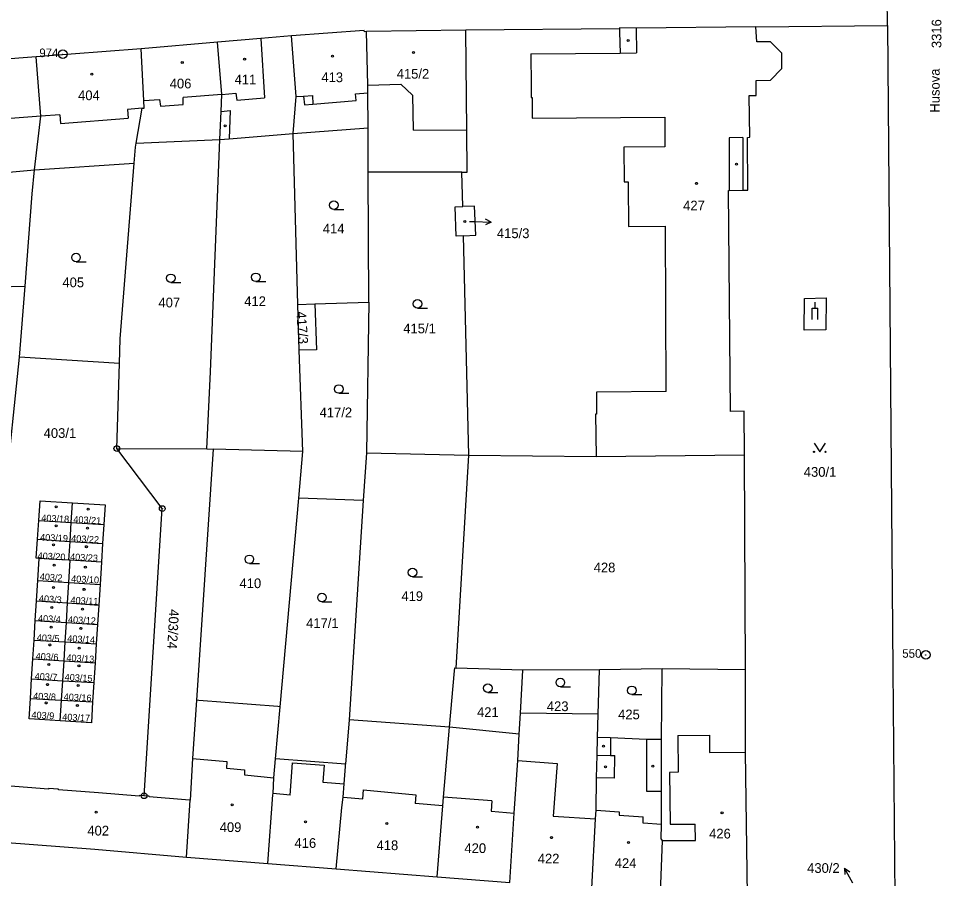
# Model space of a CAD drawing. Extents: x -733394 to -722299, y -1082822 to -1075049.
# Drawn here: x -728637.6 to -728476.2, y -1079569.2 to -1079418.8 of the extents above; entities that cross this region are included whole.
import ezdxf

# ---------------------------------------------------------------- set-up
doc = ezdxf.new("R2010")
doc.units = 0
for name, color, linetype in [('Hranice parcel', 7, 'Continuous'), ('Parcelní čísla', 7, 'Continuous'), ('Pop  PČ popisy', 7, 'Continuous'), ('Vnitřní kresba', 7, 'Continuous'), ('Značky bodu BP', 7, 'Continuous'), ('Značky budov', 7, 'Continuous'), ('Značky kultur', 7, 'Continuous')]:
    doc.layers.add(name, color=color, linetype=linetype)

msp = doc.modelspace()

# ---------------------------------------------------------------- linework, layer by layer
at = {"layer": 'Hranice parcel'}
for p, q in [((-728485.66, -1079420.06), (-728485.82, -1079402.66)), ((-728559.4, -1079420.9), (-728576.75, -1079421.14)), ((-728508.67, -1079420.28), (-728485.66, -1079420.06)), ((-728616.13, -1079424.16), (-728634.52, -1079425.57)), ((-728602.79, -1079422.96), (-728616.13, -1079424.16)), ((-728634.52, -1079425.57), (-728654.14, -1079427.05)), ((-728589.55, -1079438.98), (-728576.48, -1079437.94)), ((-728576.45, -1079445.7), (-728576.48, -1079437.94)), ((-728617.04, -1079440.66), (-728602.37, -1079440)), ((-728588.78, -1079468.84), (-728589.55, -1079438.98)), ((-728634.81, -1079445.33), (-728617.35, -1079444.17)), ((-728654.62, -1079447), (-728634.81, -1079445.33)), ((-728576.35, -1079468.45), (-728576.45, -1079445.7)), ((-728560.08, -1079445.7), (-728576.45, -1079445.7)), ((-728559.94, -1079451.73), (-728560.08, -1079445.7)), ((-728558.89, -1079495.22), (-728559.81, -1079456.83)), ((-728655.81, -1079466.1), (-728636.42, -1079465.62)), ((-728637.45, -1079478.04), (-728636.42, -1079465.62)), ((-728588.78, -1079468.84), (-728585.79, -1079468.75)), ((-728588.5, -1079476.85), (-728588.78, -1079468.84)), ((-728585.79, -1079468.75), (-728576.35, -1079468.45)), ((-728576.35, -1079468.45), (-728576.78, -1079494.77)), ((-728587.88, -1079494.56), (-728588.5, -1079476.85)), ((-728639.95, -1079502.32), (-728637.45, -1079478.04)), ((-728619.91, -1079479.16), (-728637.45, -1079478.04)), ((-728620.41, -1079494.03), (-728619.91, -1079479.16)), ((-728620.41, -1079494.03), (-728604.67, -1079494.08)), ((-728603.57, -1079494.14), (-728606.5, -1079538.03)), ((-728604.67, -1079494.08), (-728603.57, -1079494.14)), ((-728587.88, -1079494.56), (-728603.57, -1079494.14)), ((-728588.6, -1079502.69), (-728587.88, -1079494.56)), ((-728576.78, -1079494.77), (-728577.32, -1079503.13)), ((-728576.78, -1079494.77), (-728558.89, -1079495.22)), ((-728561.08, -1079532.42), (-728558.89, -1079495.22)), ((-728510.47, -1079532.73), (-728510.65, -1079495.14)), ((-728591.83, -1079539.19), (-728588.6, -1079502.69)), ((-728577.32, -1079503.13), (-728588.6, -1079502.69)), ((-728577.32, -1079503.13), (-728579.77, -1079541.44)), ((-728628.36, -1079506.97), (-728628.14, -1079503.53)), ((-728634.26, -1079509.9), (-728634.05, -1079506.6)), ((-728634.05, -1079506.6), (-728628.36, -1079506.97)), ((-728628.58, -1079510.27), (-728628.36, -1079506.97)), ((-728628.36, -1079506.97), (-728622.67, -1079507.34)), ((-728622.67, -1079507.34), (-728622.89, -1079510.64)), ((-728634.26, -1079509.9), (-728628.58, -1079510.27)), ((-728628.79, -1079513.56), (-728628.58, -1079510.27)), ((-728628.58, -1079510.27), (-728622.89, -1079510.64)), ((-728622.89, -1079510.64), (-728623.1, -1079513.89)), ((-728634.22, -1079517.13), (-728633.98, -1079513.23)), ((-728628.79, -1079513.56), (-728633.98, -1079513.23)), ((-728628.54, -1079513.56), (-728628.79, -1079513.56)), ((-728628.78, -1079517.46), (-728628.54, -1079513.56)), ((-728623.1, -1079513.89), (-728628.54, -1079513.56)), ((-728623.1, -1079513.89), (-728623.34, -1079517.79)), ((-728634.44, -1079520.68), (-728634.22, -1079517.13)), ((-728634.22, -1079517.13), (-728628.78, -1079517.46)), ((-728629.01, -1079521.03), (-728628.78, -1079517.46)), ((-728628.78, -1079517.46), (-728623.34, -1079517.79)), ((-728623.34, -1079517.79), (-728623.57, -1079521.39)), ((-728634.66, -1079524.12), (-728634.44, -1079520.68)), ((-728634.44, -1079520.68), (-728629.01, -1079521.03)), ((-728629.22, -1079524.45), (-728629.01, -1079521.03)), ((-728629.01, -1079521.03), (-728623.57, -1079521.39)), ((-728623.57, -1079521.39), (-728623.78, -1079524.78)), ((-728634.87, -1079527.52), (-728634.66, -1079524.12)), ((-728634.66, -1079524.12), (-728629.22, -1079524.45)), ((-728629.44, -1079527.85), (-728629.22, -1079524.45)), ((-728629.22, -1079524.45), (-728623.78, -1079524.78)), ((-728623.78, -1079524.78), (-728623.99, -1079528.18)), ((-728635.08, -1079530.81), (-728634.87, -1079527.52)), ((-728634.87, -1079527.52), (-728629.44, -1079527.85)), ((-728629.64, -1079531.14), (-728629.44, -1079527.85)), ((-728629.44, -1079527.85), (-728623.99, -1079528.18)), ((-728623.99, -1079528.18), (-728624.2, -1079531.48)), ((-728635.3, -1079534.31), (-728635.08, -1079530.81)), ((-728635.08, -1079530.81), (-728629.64, -1079531.14)), ((-728629.86, -1079534.62), (-728629.64, -1079531.14)), ((-728629.64, -1079531.14), (-728624.2, -1079531.48)), ((-728624.2, -1079531.48), (-728624.42, -1079534.93)), ((-728549.41, -1079532.79), (-728561.08, -1079532.42)), ((-728549.84, -1079540.31), (-728549.41, -1079532.79)), ((-728536, -1079532.71), (-728549.41, -1079532.79)), ((-728536.25, -1079540.48), (-728536, -1079532.71)), ((-728525.06, -1079532.53), (-728536, -1079532.71)), ((-728525.16, -1079544.92), (-728525.06, -1079532.53)), ((-728510.47, -1079532.73), (-728525.06, -1079532.53)), ((-728635.52, -1079537.75), (-728635.3, -1079534.31)), ((-728635.3, -1079534.31), (-728629.86, -1079534.62)), ((-728630.07, -1079538.04), (-728629.86, -1079534.62)), ((-728629.86, -1079534.62), (-728624.42, -1079534.93)), ((-728624.42, -1079534.93), (-728624.63, -1079538.32)), ((-728635.52, -1079537.75), (-728630.07, -1079538.04)), ((-728630.3, -1079541.63), (-728630.07, -1079538.04)), ((-728630.07, -1079538.04), (-728624.63, -1079538.32)), ((-728592.64, -1079548.3), (-728591.83, -1079539.19)), ((-728550.05, -1079543.95), (-728549.84, -1079540.31)), ((-728536.25, -1079540.48), (-728549.84, -1079540.31)), ((-728536.38, -1079544.54), (-728536.25, -1079540.48)), ((-728579.77, -1079541.44), (-728580.4, -1079549.2)), ((-728562.25, -1079542.77), (-728579.77, -1079541.44)), ((-728550.05, -1079543.95), (-728562.25, -1079542.77)), ((-728580.4, -1079549.2), (-728592.64, -1079548.3)), ((-728608.2, -1079565.45), (-728607.61, -1079555.49)), ((-728608.2, -1079565.45), (-728594.02, -1079566.58)), ((-728594.02, -1079566.58), (-728582.05, -1079567.49)), ((-728582.05, -1079567.49), (-728564.42, -1079568.91)), ((-728564.42, -1079568.91), (-728551.7, -1079569.89))]:
    msp.add_line(p, q, dxfattribs=at)
for points in [[(-728576.75, -1079421.14), (-728577.13, -1079421.16), (-728577.15, -1079420.94), (-728589.84, -1079421.9)], [(-728560.08, -1079445.7), (-728559.13, -1079445.7), (-728559.21, -1079438.45), (-728559.4, -1079420.9)], [(-728508.67, -1079420.28), (-728529.62, -1079420.52), (-728532.54, -1079420.47), (-728532.53, -1079420.64), (-728559.4, -1079420.9)], [(-728510.65, -1079495.14), (-728510.73, -1079487.49), (-728513.14, -1079487.55), (-728513.46, -1079448.93), (-728513.33, -1079448.93), (-728510.94, -1079448.87), (-728510.09, -1079448.85), (-728510.13, -1079439.63), (-728509.76, -1079439.62), (-728509.85, -1079432.33), (-728508.65, -1079432.3), (-728508.64, -1079429.71), (-728506.13, -1079429.65), (-728504.16, -1079427.57), (-728504.14, -1079424.89), (-728506.12, -1079422.91), (-728508.52, -1079422.94), (-728508.67, -1079420.28)], [(-728485.66, -1079420.06), (-728484.74, -1079532.69), (-728484.42, -1079572.55)], [(-728589.84, -1079421.9), (-728595.24, -1079422.32), (-728602.79, -1079422.96)], [(-728589.55, -1079438.98), (-728589.08, -1079432.51), (-728589.84, -1079421.9)], [(-728576.48, -1079437.94), (-728576.54, -1079431.83), (-728576.55, -1079430.48), (-728576.75, -1079421.14)], [(-728617.04, -1079440.66), (-728615.95, -1079434.52), (-728615.65, -1079434.52), (-728615.69, -1079433.2), (-728616.13, -1079424.16)], [(-728602.37, -1079440), (-728602.18, -1079435.12), (-728602.07, -1079432.12), (-728602.79, -1079422.96)], [(-728634.81, -1079445.33), (-728633.67, -1079435.92), (-728634.52, -1079425.57)], [(-728604.67, -1079494.08), (-728604.04, -1079480.65), (-728602.37, -1079440)], [(-728602.37, -1079440), (-728600.77, -1079439.87), (-728589.55, -1079438.98)], [(-728617.35, -1079444.17), (-728617.16, -1079441.35), (-728617.04, -1079440.66)], [(-728619.91, -1079479.16), (-728619.84, -1079474.85), (-728617.35, -1079444.17)], [(-728636.42, -1079465.62), (-728635.22, -1079449.53), (-728634.81, -1079445.33)], [(-728559.81, -1079456.83), (-728561.08, -1079456.88), (-728561.25, -1079451.77), (-728559.94, -1079451.73)], [(-728559.81, -1079456.83), (-728557.66, -1079456.75), (-728557.86, -1079451.66), (-728559.94, -1079451.73)], [(-728585.79, -1079468.75), (-728585.51, -1079476.79), (-728588.5, -1079476.85)], [(-728615.65, -1079554.73), (-728612.47, -1079504.53), (-728620.41, -1079494.03)], [(-728558.89, -1079495.22), (-728536.63, -1079495.41), (-728510.65, -1079495.14)], [(-728634.05, -1079506.6), (-728633.82, -1079503.16), (-728628.14, -1079503.53)], [(-728628.14, -1079503.53), (-728622.45, -1079503.9), (-728622.67, -1079507.34)], [(-728633.98, -1079513.23), (-728634.48, -1079513.19), (-728634.26, -1079509.9)], [(-728562.25, -1079542.77), (-728561.37, -1079532.91), (-728561.34, -1079532.4), (-728561.08, -1079532.42)], [(-728510.93, -1079572.69), (-728510.17, -1079572.2), (-728510.52, -1079547.12), (-728510.47, -1079532.73)], [(-728630.3, -1079541.63), (-728635.74, -1079541.3), (-728635.52, -1079537.75)], [(-728624.63, -1079538.32), (-728624.86, -1079541.97), (-728630.3, -1079541.63)], [(-728606.5, -1079538.03), (-728607.18, -1079548.25), (-728607.61, -1079555.49)], [(-728591.83, -1079539.19), (-728592.28, -1079539.15), (-728606.05, -1079538.07), (-728606.5, -1079538.03)], [(-728564.42, -1079568.91), (-728563.44, -1079556.47), (-728563.32, -1079554.96), (-728562.25, -1079542.77)], [(-728551.7, -1079569.89), (-728550.97, -1079557.79), (-728550.32, -1079548.58), (-728550.05, -1079543.95)], [(-728537.37, -1079570.91), (-728536.7, -1079558.8), (-728536.63, -1079557.27), (-728536.52, -1079551.59), (-728536.44, -1079547.63), (-728536.38, -1079544.54)], [(-728525.16, -1079544.92), (-728527.79, -1079544.88), (-728534.1, -1079544.63), (-728536.38, -1079544.54)], [(-728525.33, -1079571.72), (-728524.98, -1079562.56), (-728525.26, -1079562.24), (-728525.21, -1079559.75), (-728525.19, -1079553.95), (-728525.16, -1079544.92)], [(-728594.02, -1079566.58), (-728593.15, -1079554.57), (-728593.1, -1079554.37), (-728592.93, -1079551.58), (-728592.64, -1079548.3)], [(-728582.05, -1079567.49), (-728581.09, -1079556.81), (-728580.86, -1079554.97), (-728580.67, -1079552.64), (-728580.43, -1079549.65), (-728580.4, -1079549.2)], [(-728630.63, -1079553.7), (-728630.62, -1079553.58), (-728632.34, -1079553.44), (-728632.35, -1079553.57), (-728639.71, -1079553), (-728640.32, -1079562.88)], [(-728616.51, -1079554.8), (-728623.61, -1079554.24), (-728630.63, -1079553.7)], [(-728615.65, -1079554.73), (-728616.5, -1079554.67), (-728616.51, -1079554.8)], [(-728607.61, -1079555.49), (-728608.39, -1079555.43), (-728614.78, -1079554.93), (-728614.77, -1079554.8), (-728615.65, -1079554.73)], [(-728640.32, -1079562.88), (-728624.25, -1079564.09), (-728608.2, -1079565.45)]]:
    msp.add_lwpolyline(points, dxfattribs=at)
at = {"layer": 'Pop  PČ popisy'}
for p, q in [((-728558.74, -1079454.32), (-728557.96, -1079454.34)), ((-728557.96, -1079454.34), (-728554.96, -1079454.45)), ((-728554.96, -1079454.45), (-728555.98, -1079454.91)), ((-728554.96, -1079454.45), (-728555.94, -1079453.91)), ((-728491.72, -1079570), (-728493.18, -1079567.38)), ((-728493.18, -1079567.38), (-728492.25, -1079568.01)), ((-728493.18, -1079567.38), (-728493.13, -1079568.49))]:
    msp.add_line(p, q, dxfattribs=at)
at = {"layer": 'Vnitřní kresba'}
for p, q in [((-728532.53, -1079420.64), (-728532.51, -1079421.24)), ((-728529.62, -1079420.52), (-728529.55, -1079424.88)), ((-728595.24, -1079422.32), (-728594.56, -1079432.71)), ((-728532.51, -1079421.24), (-728532.41, -1079424.9)), ((-728548.02, -1079425.03), (-728532.41, -1079424.9)), ((-728548.02, -1079425.03), (-728547.95, -1079430.65)), ((-728532.41, -1079424.9), (-728529.55, -1079424.88)), ((-728576.55, -1079430.48), (-728570.75, -1079430.32)), ((-728570.75, -1079430.32), (-728568.73, -1079432.26)), ((-728547.95, -1079430.65), (-728547.96, -1079432.68)), ((-728602.07, -1079432.12), (-728608.83, -1079432.67)), ((-728602.07, -1079432.12), (-728599.58, -1079431.89)), ((-728599.58, -1079431.89), (-728599.45, -1079433.14)), ((-728587.77, -1079432.43), (-728586.22, -1079432.33)), ((-728586.22, -1079432.33), (-728586.12, -1079433.82)), ((-728578.66, -1079432), (-728576.54, -1079431.83)), ((-728578.59, -1079433.19), (-728578.66, -1079432)), ((-728568.73, -1079432.26), (-728568.61, -1079438.38)), ((-728615.69, -1079433.2), (-728612.94, -1079433)), ((-728612.94, -1079433), (-728612.78, -1079434.17)), ((-728612.78, -1079434.17), (-728608.8, -1079433.86)), ((-728608.8, -1079433.86), (-728608.83, -1079432.67)), ((-728599.45, -1079433.14), (-728594.56, -1079432.71)), ((-728589.08, -1079432.51), (-728587.77, -1079432.43)), ((-728587.77, -1079432.43), (-728587.61, -1079433.95)), ((-728587.61, -1079433.95), (-728586.12, -1079433.82)), ((-728586.12, -1079433.82), (-728578.59, -1079433.19)), ((-728547.96, -1079432.68), (-728547.81, -1079432.68)), ((-728547.81, -1079432.68), (-728547.81, -1079436.29)), ((-728615.95, -1079434.52), (-728618.55, -1079434.76)), ((-728618.55, -1079434.76), (-728618.41, -1079436.29)), ((-728602.18, -1079435.12), (-728600.59, -1079434.96)), ((-728600.59, -1079434.96), (-728600.77, -1079439.87)), ((-728633.67, -1079435.92), (-728650.14, -1079437.15)), ((-728630.39, -1079435.68), (-728633.67, -1079435.92)), ((-728630.39, -1079435.68), (-728630.27, -1079437.2)), ((-728630.27, -1079437.2), (-728618.41, -1079436.29)), ((-728547.81, -1079436.29), (-728524.59, -1079436.09)), ((-728524.59, -1079436.09), (-728524.61, -1079441.27)), ((-728559.21, -1079438.45), (-728568.61, -1079438.38)), ((-728510.98, -1079439.65), (-728513.33, -1079439.71)), ((-728513.33, -1079439.71), (-728513.33, -1079448.93)), ((-728510.98, -1079439.65), (-728510.94, -1079448.87)), ((-728524.61, -1079441.27), (-728531.76, -1079441.33)), ((-728531.76, -1079441.33), (-728531.69, -1079447.4)), ((-728531.69, -1079447.4), (-728530.99, -1079447.39)), ((-728530.99, -1079447.39), (-728530.99, -1079447.86)), ((-728530.99, -1079447.86), (-728530.94, -1079455.2)), ((-728530.94, -1079455.2), (-728524.47, -1079455.14)), ((-728524.38, -1079484.06), (-728524.47, -1079455.14)), ((-728500.22, -1079473.36), (-728500.16, -1079467.8)), ((-728500.16, -1079467.8), (-728496.41, -1079467.71)), ((-728496.41, -1079467.71), (-728496.47, -1079473.27)), ((-728496.47, -1079473.27), (-728500.22, -1079473.36)), ((-728524.38, -1079484.06), (-728536.56, -1079484.17)), ((-728536.56, -1079484.17), (-728536.53, -1079488.04)), ((-728536.53, -1079488.04), (-728536.7, -1079488.04)), ((-728536.7, -1079488.04), (-728536.63, -1079495.41)), ((-728534.1, -1079544.63), (-728534.12, -1079547.7)), ((-728527.79, -1079544.88), (-728527.81, -1079553.95)), ((-728522.32, -1079544.22), (-728516.81, -1079544.17)), ((-728522.32, -1079544.22), (-728522.27, -1079550.63)), ((-728516.81, -1079544.17), (-728516.79, -1079547.16)), ((-728607.18, -1079548.25), (-728601.17, -1079548.72)), ((-728536.44, -1079547.63), (-728534.12, -1079547.7)), ((-728534.12, -1079547.7), (-728533.35, -1079547.72)), ((-728533.39, -1079551.65), (-728533.35, -1079547.72)), ((-728516.79, -1079547.16), (-728510.52, -1079547.12)), ((-728601.17, -1079548.72), (-728601.26, -1079549.91)), ((-728601.26, -1079549.91), (-728598.09, -1079550.18)), ((-728590.13, -1079554.61), (-728589.72, -1079548.96)), ((-728589.72, -1079548.96), (-728584.17, -1079549.37)), ((-728584.17, -1079549.37), (-728584.39, -1079552.36)), ((-728550.32, -1079548.58), (-728543.43, -1079549.1)), ((-728543.43, -1079549.1), (-728544.11, -1079558.29)), ((-728598.09, -1079550.18), (-728598.07, -1079551.07)), ((-728598.07, -1079551.07), (-728592.93, -1079551.58)), ((-728533.39, -1079551.65), (-728536.52, -1079551.59)), ((-728522.27, -1079550.63), (-728523.76, -1079550.65)), ((-728523.76, -1079550.65), (-728523.67, -1079559.72)), ((-728584.39, -1079552.36), (-728580.67, -1079552.64)), ((-728590.13, -1079554.61), (-728593.1, -1079554.37)), ((-728580.86, -1079554.97), (-728577.42, -1079555.26)), ((-728577.42, -1079555.26), (-728577.29, -1079553.73)), ((-728577.29, -1079553.73), (-728568.11, -1079554.56)), ((-728568.11, -1079554.56), (-728568.26, -1079556.09)), ((-728554.84, -1079555.62), (-728563.32, -1079554.96)), ((-728527.81, -1079553.95), (-728525.19, -1079553.95)), ((-728563.44, -1079556.47), (-728568.26, -1079556.09)), ((-728554.84, -1079555.62), (-728554.99, -1079557.46)), ((-728554.99, -1079557.46), (-728550.97, -1079557.79)), ((-728536.63, -1079557.27), (-728532.57, -1079557.54)), ((-728532.57, -1079557.54), (-728532.61, -1079558.14)), ((-728532.61, -1079558.14), (-728528.39, -1079558.45)), ((-728544.11, -1079558.29), (-728536.7, -1079558.8)), ((-728528.39, -1079559.52), (-728528.39, -1079558.45)), ((-728525.21, -1079559.75), (-728528.39, -1079559.52)), ((-728523.67, -1079559.72), (-728519.28, -1079559.71)), ((-728519.26, -1079562.56), (-728519.28, -1079559.71)), ((-728524.98, -1079562.56), (-728519.26, -1079562.56))]:
    msp.add_line(p, q, dxfattribs=at)
at = {"layer": 'Značky bodu BP'}
for centre, radius in [((-728629.86, -1079425.1), 0.75), ((-728629.86, -1079425.1), 0.03), ((-728620.41, -1079494.03), 0.5), ((-728620.41, -1079494.03), 0.0303), ((-728612.47, -1079504.53), 0.5), ((-728612.47, -1079504.53), 0.0303), ((-728478.99, -1079530.11), 0.75), ((-728478.99, -1079530.11), 0.03), ((-728615.65, -1079554.73), 0.5), ((-728615.65, -1079554.73), 0.0303)]:
    msp.add_circle(centre, radius, dxfattribs=at)
at = {"layer": 'Značky budov'}
for centre in [(-728531.01, -1079422.71), (-728598.06, -1079425.94), (-728582.7, -1079425.43), (-728568.55, -1079424.79), (-728608.96, -1079426.54), (-728624.79, -1079428.6), (-728601.47, -1079437.61), (-728512.05, -1079444.3), (-728519.05, -1079447.67), (-728559.55, -1079454.32), (-728631, -1079504.22), (-728625.4, -1079504.65), (-728631.02, -1079507.54), (-728625.52, -1079507.94), (-728631.49, -1079510.88), (-728625.73, -1079511.19), (-728631.34, -1079514.42), (-728625.91, -1079514.77), (-728631.47, -1079518.31), (-728626.14, -1079518.65), (-728631.77, -1079521.83), (-728626.42, -1079522.13), (-728631.89, -1079525.25), (-728626.72, -1079525.47), (-728632.1, -1079528.38), (-728626.97, -1079528.95), (-728632.28, -1079531.78), (-728627.02, -1079532.01), (-728632.51, -1079535.31), (-728627.17, -1079535.44), (-728632.74, -1079538.52), (-728627.31, -1079538.94), (-728535.33, -1079546.07), (-728534.97, -1079549.7), (-728526.7, -1079549.55), (-728600.25, -1079556.33), (-728624, -1079557.62), (-728514.6, -1079557.72), (-728587.42, -1079559.31), (-728573.19, -1079559.6), (-728557.37, -1079560.25), (-728544.4, -1079562.06), (-728530.97, -1079562.92)]:
    msp.add_circle(centre, 0.175, dxfattribs=at)
at = {"layer": 'Značky kultur'}
for p, q in [((-728582.46, -1079452.24), (-728580.71, -1079452.24)), ((-728627.54, -1079461.38), (-728625.79, -1079461.38)), ((-728610.96, -1079465.02), (-728609.21, -1079465.02)), ((-728596.09, -1079464.85), (-728594.34, -1079464.85)), ((-728567.83, -1079469.47), (-728566.08, -1079469.47)), ((-728498.84, -1079469.47), (-728497.84, -1079469.47)), ((-728498.84, -1079471.47), (-728498.84, -1079469.47)), ((-728498.34, -1079469.47), (-728498.34, -1079468.47)), ((-728497.84, -1079471.47), (-728497.84, -1079469.47)), ((-728581.58, -1079484.38), (-728579.83, -1079484.38)), ((-728597.24, -1079514.15), (-728595.49, -1079514.15)), ((-728568.71, -1079516.44), (-728566.96, -1079516.44)), ((-728584.54, -1079520.84), (-728582.79, -1079520.84)), ((-728555.53, -1079536.69), (-728553.78, -1079536.69)), ((-728542.87, -1079535.68), (-728541.12, -1079535.68)), ((-728530.39, -1079537.06), (-728528.64, -1079537.06))]:
    msp.add_line(p, q, dxfattribs=at)
msp.add_lwpolyline([(-728498.52, -1079493.1), (-728497.52, -1079494.6), (-728496.52, -1079493.1)], dxfattribs=at)
for centre, radius in [((-728582.46, -1079451.49), 0.75), ((-728627.54, -1079460.63), 0.75), ((-728610.96, -1079464.27), 0.75), ((-728596.09, -1079464.1), 0.75), ((-728567.83, -1079468.72), 0.75), ((-728581.58, -1079483.63), 0.75), ((-728498.52, -1079494.6), 0.1), ((-728496.52, -1079494.6), 0.1), ((-728597.24, -1079513.4), 0.75), ((-728568.71, -1079515.69), 0.75), ((-728584.54, -1079520.09), 0.75), ((-728555.53, -1079535.94), 0.75), ((-728542.87, -1079534.93), 0.75), ((-728530.39, -1079536.31), 0.75)]:
    msp.add_circle(centre, radius, dxfattribs=at)

# ---------------------------------------------------------------- texts
at = {"layer": 'Parcelní čísla'}
for s, height, rotation, p in [('3316', 1.7, 90, (-728476.25, -1079424.03)), ('417/3', 1.7, 274, (-728589.03, -1079470.13)), ('403/18', 1.19, 357, (-728633.63, -1079506.74)), ('403/21', 1.19, 357, (-728628.03, -1079507)), ('403/19', 1.19, 357, (-728633.84, -1079510.11)), ('403/22', 1.19, 357, (-728628.41, -1079510.32)), ('403/20', 1.19, 357, (-728634.28, -1079513.35)), ('403/23', 1.19, 357, (-728628.6, -1079513.54)), ('403/2', 1.19, 356, (-728633.91, -1079516.99)), ('403/10', 1.19, 357, (-728628.41, -1079517.37)), ('403/3', 1.19, 356, (-728634.06, -1079520.82)), ('403/11', 1.19, 357, (-728628.53, -1079521.11)), ('403/24', 1.7, 267, (-728611.23, -1079522.09)), ('403/4', 1.19, 357, (-728634.21, -1079524.3)), ('403/12', 1.19, 357, (-728628.97, -1079524.51)), ('403/5', 1.19, 357, (-728634.43, -1079527.67)), ('403/14', 1.188, 357, (-728629.09, -1079527.83)), ('403/6', 1.19, 357, (-728634.62, -1079530.92)), ('403/13', 1.188, 357, (-728629.24, -1079531.19)), ('403/7', 1.19, 357, (-728634.79, -1079534.42)), ('403/15', 1.19, 357, (-728629.55, -1079534.58)), ('403/8', 1.19, 357, (-728635.06, -1079537.87)), ('403/16', 1.19, 357, (-728629.72, -1079538.01)), ('403/9', 1.19, 357, (-728635.35, -1079541.17)), ('403/17', 1.19, 357, (-728629.97, -1079541.53))]:
    msp.add_text(s, height=height, rotation=rotation, dxfattribs=at).set_placement(p)
for s, p in [('411', (-728599.82, -1079430.36)), ('413', (-728584.65, -1079429.98)), ('415/2', (-728571.48, -1079429.37)), ('406', (-728611.16, -1079431.07)), ('404', (-728627.18, -1079433.13)), ('427', (-728521.4, -1079452.4)), ('414', (-728584.39, -1079456.43)), ('415/3', (-728553.96, -1079457.25)), ('405', (-728629.92, -1079465.83)), ('407', (-728613.13, -1079469.36)), ('412', (-728598.13, -1079469.13)), ('415/1', (-728570.33, -1079473.89)), ('417/2', (-728584.96, -1079488.57)), ('403/1', (-728633.2, -1079492.18)), ('430/1', (-728500.31, -1079498.97)), ('428', (-728537.04, -1079515.68)), ('410', (-728598.96, -1079518.44)), ('419', (-728570.66, -1079520.69)), ('417/1', (-728587.32, -1079525.41)), ('423', (-728545.23, -1079539.94)), ('421', (-728557.44, -1079540.97)), ('425', (-728532.77, -1079541.37)), ('409', (-728602.42, -1079561.08)), ('402', (-728625.56, -1079561.69)), ('426', (-728516.86, -1079562.21)), ('416', (-728589.35, -1079563.85)), ('418', (-728575, -1079564.24)), ('420', (-728559.64, -1079564.75)), ('422', (-728546.82, -1079566.58)), ('424', (-728533.36, -1079567.37)), ('430/2', (-728499.72, -1079568.22))]:
    msp.add_text(s, height=1.7, dxfattribs=at).set_placement(p)
at = {"layer": 'Pop  PČ popisy'}
msp.add_text('Husova', height=1.7, rotation=90, dxfattribs=at).set_placement((-728476.55, -1079435.31))
at = {"layer": 'Značky bodu BP'}
for s, p in [('974', (-728633.96, -1079425.6)), ('550', (-728483.09, -1079530.61))]:
    msp.add_text(s, height=1.5, dxfattribs=at).set_placement(p)

doc.saveas('drawing.dxf')
